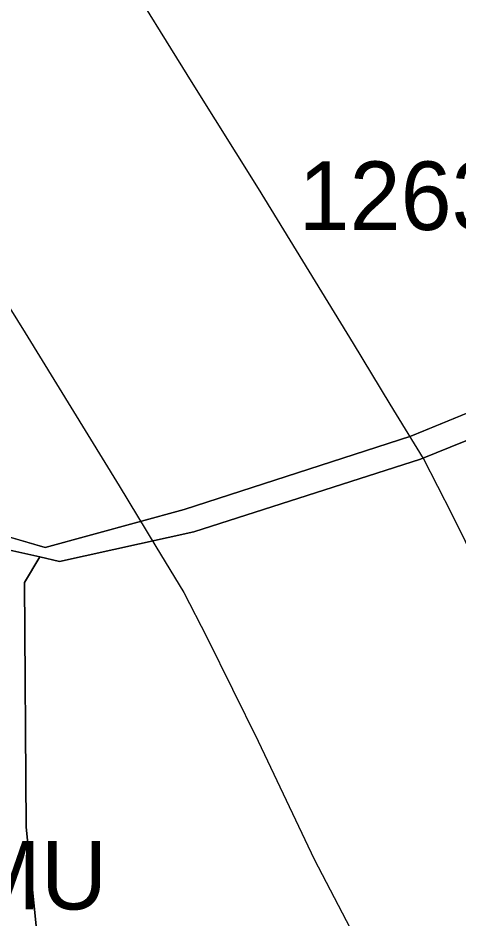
# Model space of a CAD drawing. Extents: x -690419 to -685080, y -987825 to -981190.
# Drawn here: x -687700.6 to -687636.3, y -986130.9 to -985999.4 of the extents above; entities that cross this region are included whole.
import ezdxf

# ---------------------------------------------------------------- set-up
doc = ezdxf.new("R2010")
doc.units = 0
for name, color, linetype in [('BP VTL plynovodu a RS (S)', 7, 'Continuous'), ('BPEJ I-II ochrana', 7, 'Continuous'), ('Nemovité kulturní památky (S) - popis', 7, 'Continuous'), ('Plochy smíšené nezastavěného území všeobecné MU (S)', 7, 'Continuous'), ('Plochy veřejná prostranství všeobecná PU (S)', 7, 'Continuous'), ('Plochy zemědělské všeobecné AU (S)', 7, 'Continuous'), ('Plynovod VTL (S)', 7, 'Continuous'), ('Regulační bloky STABILIZOVANÉ (S)', 7, 'Continuous'), ('Regulační kódy STABILIZOVANÉ (S)', 7, 'Continuous'), ('Trasy turistické (S)', 7, 'Continuous')]:
    doc.layers.add(name, color=color, linetype=linetype)

msp = doc.modelspace()

# ---------------------------------------------------------------- linework, layer by layer
at = {"layer": 'BP VTL plynovodu a RS (S)'}
msp.add_lwpolyline([(-687729.2, -985997.06), (-687720.26, -986011.97), (-687709.01, -986030.18), (-687699.51, -986045.34), (-687685.84, -986067.69), (-687680.48, -986076.56), (-687676.38, -986083.24), (-687673.06, -986089.77), (-687665.55, -986104.98), (-687657.38, -986122.18), (-687645.1, -986145.8), (-687636.79, -986162.8), (-687624.25, -986188.88), (-687610.85, -986214.95), (-687603.21, -986230.48), (-687602.37, -986232.17), (-687600.98, -986234.43), (-687599.63, -986237.65), (-687598.74, -986239.31), (-687595.72, -986244.95), (-687593.04, -986251.45), (-687584.53, -986268.91)], dxfattribs=at)
at = {"layer": 'BPEJ I-II ochrana'}
for p, q in [((-687643.32, -986060.42), (-687610.87, -986047.17)), ((-687609.07, -986050.52), (-687641.88, -986063.79)), ((-687676.34, -986071.15), (-687643.32, -986060.42)), ((-687641.88, -986063.79), (-687674.95, -986074.38)), ((-687696.61, -986076.71), (-687676.34, -986071.15)), ((-687708.87, -986073.11), (-687696.61, -986076.71)), ((-687674.95, -986074.38), (-687694.54, -986078.71)), ((-687697.41, -986078.05), (-687699.64, -986081.79)), ((-687694.54, -986078.71), (-687697.41, -986078.05)), ((-687699.64, -986081.79), (-687699.4, -986117.53)), ((-687699.4, -986117.53), (-687697.89, -986132.43))]:
    msp.add_line(p, q, dxfattribs=at)
at = {"layer": 'Plochy smíšené nezastavěného území všeobecné MU (S)'}
msp.add_lwpolyline([(-687703.05, -986076.76), (-687697.41, -986078.05), (-687699.64, -986081.79), (-687699.4, -986117.53), (-687697.89, -986132.43), (-687666.24, -986165.31), (-687638.38, -986188.03), (-687613.84, -986200.91), (-687584.24, -986210.99), (-687560.62, -986215.98), (-687510.79, -986219.32)], dxfattribs=at)
at = {"layer": 'Plochy veřejná prostranství všeobecná PU (S)'}
for p, q in [((-687643.32, -986060.42), (-687610.87, -986047.17)), ((-687609.07, -986050.52), (-687641.88, -986063.79)), ((-687676.34, -986071.15), (-687643.32, -986060.42)), ((-687641.88, -986063.79), (-687674.95, -986074.38)), ((-687696.61, -986076.71), (-687676.34, -986071.15)), ((-687708.87, -986073.11), (-687696.61, -986076.71)), ((-687674.95, -986074.38), (-687694.54, -986078.71)), ((-687697.41, -986078.05), (-687703.05, -986076.76)), ((-687694.54, -986078.71), (-687697.41, -986078.05))]:
    msp.add_line(p, q, dxfattribs=at)
at = {"layer": 'Plochy zemědělské všeobecné AU (S)'}
for points in [[(-687715.21, -985823.87), (-687682.19, -985868.8), (-687638.58, -985925), (-687599.75, -985966.31), (-687589.63, -985977.16), (-687576.27, -985998.99), (-687567.62, -986006.6), (-687555.86, -986017.63), (-687573.59, -986034.53), (-687610.87, -986047.17), (-687643.32, -986060.42), (-687676.34, -986071.15), (-687696.61, -986076.71), (-687708.87, -986073.11), (-687740.3, -986048.71), (-687769.25, -986022.57), (-687787.93, -986004.87), (-687795.05, -986004.33), (-687813.77, -986002.91), (-687832.64, -986006.37), (-687858.1, -986022.5), (-687870.89, -986036.85)], [(-687510.79, -986219.32), (-687560.62, -986215.98), (-687584.24, -986210.99), (-687613.84, -986200.91), (-687638.38, -986188.03), (-687666.24, -986165.31), (-687697.89, -986132.43), (-687699.4, -986117.53), (-687699.64, -986081.79), (-687697.41, -986078.05), (-687694.54, -986078.71), (-687674.95, -986074.38), (-687641.88, -986063.79), (-687609.07, -986050.52), (-687572.8, -986038.05), (-687555.21, -986050.41), (-687537.66, -986055.24), (-687529.09, -986053.31), (-687501.32, -986092.11)]]:
    msp.add_lwpolyline(points, dxfattribs=at)
at = {"layer": 'Plynovod VTL (S)'}
msp.add_lwpolyline([(-687538.71, -986271.51), (-687548.59, -986251.35), (-687556.53, -986235.06), (-687559.5, -986227.84), (-687563.49, -986220.4), (-687564.84, -986216.1), (-687567.32, -986212.81), (-687575.12, -986196.97), (-687588.43, -986171.07), (-687600.79, -986145.35), (-687609.38, -986127.78), (-687621.56, -986104.36), (-687629.55, -986087.54), (-687637.3, -986071.85), (-687641.45, -986063.68), (-687646.32, -986055.75), (-687651.66, -986046.91), (-687665.5, -986024.28), (-687675.05, -986009.05), (-687686.09, -985991.17)], dxfattribs=at)
at = {"layer": 'Regulační bloky STABILIZOVANÉ (S)'}
for p, q in [((-687643.32, -986060.42), (-687610.87, -986047.17)), ((-687609.07, -986050.52), (-687641.88, -986063.79)), ((-687676.34, -986071.15), (-687643.32, -986060.42)), ((-687641.88, -986063.79), (-687674.95, -986074.38)), ((-687696.61, -986076.71), (-687676.34, -986071.15)), ((-687708.87, -986073.11), (-687696.61, -986076.71)), ((-687674.95, -986074.38), (-687694.54, -986078.71)), ((-687697.41, -986078.05), (-687703.05, -986076.76)), ((-687694.54, -986078.71), (-687697.41, -986078.05))]:
    msp.add_line(p, q, dxfattribs=at)
for points in [[(-687715.21, -985823.87), (-687682.19, -985868.8), (-687638.58, -985925), (-687599.75, -985966.31), (-687589.63, -985977.16), (-687576.27, -985998.99), (-687567.62, -986006.6), (-687555.86, -986017.63), (-687573.59, -986034.53), (-687610.87, -986047.17), (-687643.32, -986060.42), (-687676.34, -986071.15), (-687696.61, -986076.71), (-687708.87, -986073.11), (-687740.3, -986048.71), (-687769.25, -986022.57), (-687787.93, -986004.87), (-687795.05, -986004.33), (-687813.77, -986002.91), (-687832.64, -986006.37), (-687858.1, -986022.5), (-687870.89, -986036.85)], [(-687510.79, -986219.32), (-687560.62, -986215.98), (-687584.24, -986210.99), (-687613.84, -986200.91), (-687638.38, -986188.03), (-687666.24, -986165.31), (-687697.89, -986132.43), (-687699.4, -986117.53), (-687699.64, -986081.79), (-687697.41, -986078.05), (-687694.54, -986078.71), (-687674.95, -986074.38), (-687641.88, -986063.79), (-687609.07, -986050.52), (-687572.8, -986038.05), (-687555.21, -986050.41), (-687537.66, -986055.24), (-687529.09, -986053.31), (-687501.32, -986092.11)], [(-687703.05, -986076.76), (-687697.41, -986078.05), (-687699.64, -986081.79), (-687699.4, -986117.53), (-687697.89, -986132.43), (-687666.24, -986165.31), (-687638.38, -986188.03), (-687613.84, -986200.91), (-687584.24, -986210.99), (-687560.62, -986215.98), (-687510.79, -986219.32)]]:
    msp.add_lwpolyline(points, dxfattribs=at)
at = {"layer": 'Trasy turistické (S)'}
msp.add_lwpolyline([(-687537.57, -985946.53), (-687519.93, -986046.46), (-687530.48, -986050.39), (-687537.98, -986043.89), (-687545.17, -986035.3), (-687547.93, -986030.55), (-687549.69, -986027.13), (-687572.8, -986038.05), (-687609.07, -986050.52), (-687641.88, -986063.79), (-687674.95, -986074.38), (-687694.54, -986078.71), (-687697.41, -986078.05), (-687699.64, -986081.79), (-687699.4, -986117.53), (-687697.89, -986132.43), (-687710.73, -986135.71)], dxfattribs=at)

# ---------------------------------------------------------------- texts
at = {"layer": 'Nemovité kulturní památky (S) - popis'}
msp.add_text('12633/5-5549', height=10, dxfattribs=at).set_placement((-687659.67, -986030.33))
at = {"layer": 'Regulační kódy STABILIZOVANÉ (S)'}
msp.add_text('MU', height=10, dxfattribs=at).set_placement((-687708.37, -986129.53))

doc.saveas('drawing.dxf')
